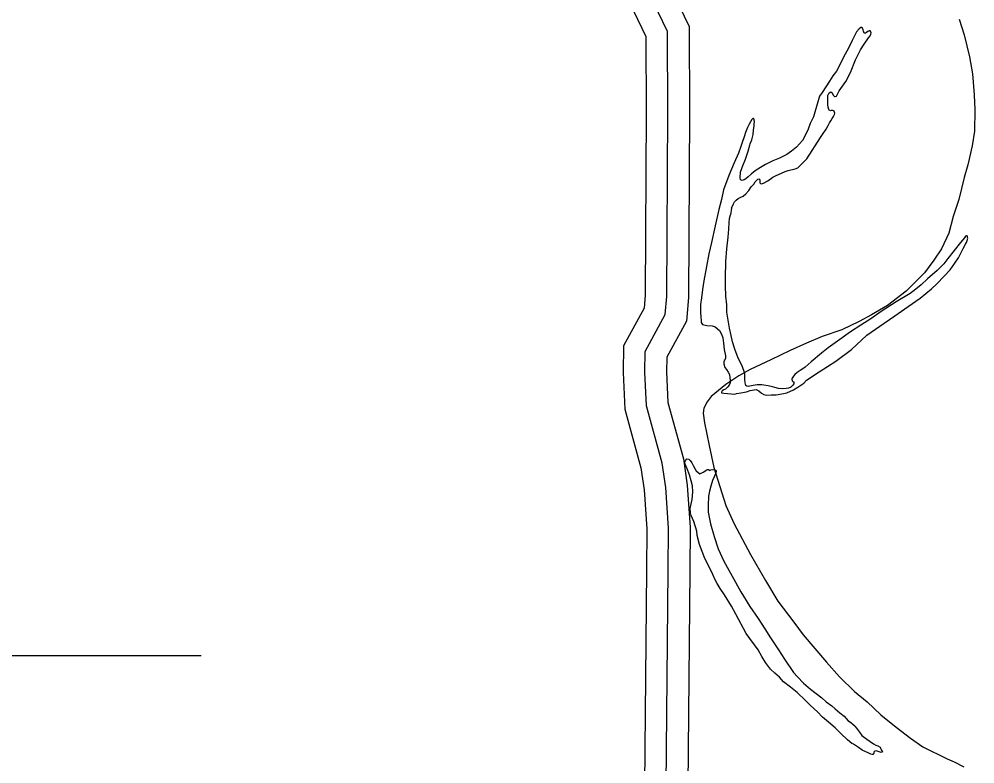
# Model space of a CAD drawing. Extents: x 31699 to 244310, y -8841 to 11474.
# Drawn here: x 96722.3 to 97163.4, y 2252.3 to 2596 of the extents above; entities that cross this region are included whole.
import ezdxf

# ---------------------------------------------------------------- set-up
doc = ezdxf.new("R2010")
doc.units = 0
for name, color, linetype in [('B_Logo', 7, 'Continuous'), ('Default', 7, 'Continuous'), ('Level 55', 7, 'Continuous'), ('R_Draft', 7, 'Continuous'), ('R_Logo', 7, 'Continuous')]:
    doc.layers.add(name, color=color, linetype=linetype)

msp = doc.modelspace()

# ---------------------------------------------------------------- linework, layer by layer
at = {"layer": 'B_Logo'}
msp.add_lwpolyline([(97020.93, 2242.27), (97021.84, 2341.64), (97021.99, 2361.02), (97020.68, 2379.82), (97019.01, 2391), (97011.75, 2417.51), (97011.02, 2432.99), (97011.19, 2442.61), (97020.47, 2459.59), (97021.28, 2468.04), (97021.65, 2552.84), (97021.58, 2590.25), (97006.73, 2621.01), (96990.65, 2644.04), (96984.62, 2645.07)], dxfattribs=at)
at = {"layer": 'Default'}
msp.add_line((96806.3, 2302.08), (96660, 2302.08), dxfattribs=at)
at = {"layer": 'Level 55'}
for points in [[(96991.18, 2654.1), (96996.45, 2653.2), (97015.39, 2626.08), (97031.58, 2592.55), (97031.65, 2552.82), (97031.28, 2467.54), (97030.23, 2456.6), (97021.15, 2439.97), (97021.02, 2433.13), (97021.69, 2419.08), (97028.82, 2393.07), (97030.63, 2380.91), (97031.99, 2361.33), (97031.84, 2341.56), (97030.93, 2242.18)], [(96978.15, 2636.02), (96984.84, 2634.89), (96998.07, 2615.94), (97011.58, 2587.95), (97011.65, 2552.85), (97011.28, 2468.54), (97010.71, 2462.59), (97001.24, 2445.25), (97001.01, 2432.84), (97001.82, 2415.93), (97009.21, 2388.93), (97010.74, 2378.74), (97011.98, 2360.71), (97011.84, 2341.72), (97010.93, 2242.36)]]:
    msp.add_lwpolyline(points, dxfattribs=at)
at = {"layer": 'R_Draft'}
for points in [[(97051.05, 2508.72), (97051.96, 2510.67), (97052.48, 2511.61), (97053.2, 2512.48), (97054.06, 2513.23), (97055.32, 2513.84), (97056.37, 2514.32), (97057.69, 2515.41), (97059.07, 2516.89), (97060.18, 2518.64), (97061.3, 2519.86), (97062.02, 2520.93), (97062.35, 2521.2), (97062.94, 2521.88), (97063.27, 2522.08), (97063.6, 2522.22), (97063.94, 2522.09), (97064.08, 2521.63), (97064.08, 2521.02), (97064.16, 2520.42), (97064.36, 2520.09), (97064.96, 2519.97), (97065.82, 2520.24), (97067.87, 2521.4), (97070.19, 2522.97), (97071.31, 2523.65), (97075.75, 2525.7), (97077.21, 2526.05), (97080.39, 2526.89), (97081.59, 2527.31), (97082.44, 2528.05), (97085.8, 2531.43), (97092.07, 2541.38), (97092.99, 2542.66), (97094.75, 2545.16), (97095.6, 2546.84), (97096.31, 2548.18), (97096.84, 2549.05), (97097.56, 2550.13), (97098.08, 2551.07), (97098.53, 2552.01), (97098.66, 2552.55), (97098.65, 2553.02), (97098.38, 2553.48), (97097.84, 2553.74), (97097.11, 2553.8), (97096.78, 2553.73), (97096.11, 2553.99), (97095.91, 2554.32), (97095.63, 2555.32), (97095.55, 2556.45), (97095.47, 2557.39), (97095.45, 2558.72), (97095.44, 2559.66), (97095.56, 2560.73), (97095.82, 2561.4), (97096.15, 2561.94), (97096.87, 2562.41), (97097.48, 2561.95), (97097.61, 2561.62), (97097.96, 2560.95), (97098.56, 2560.29), (97098.96, 2560.23), (97099.56, 2560.44), (97100.73, 2562.86), (97103.74, 2567.17), (97105.95, 2571.33), (97108.34, 2577.24), (97110.62, 2581.8), (97112.32, 2584.5), (97114.35, 2587.32), (97115, 2588.27), (97115.39, 2589.01), (97115.45, 2589.67), (97115.38, 2590.14), (97115.11, 2590.54), (97114.57, 2590.6), (97114.04, 2590.33), (97113.38, 2589.85), (97112.85, 2589.44), (97112.25, 2589.5), (97112.05, 2589.9), (97111.91, 2590.43), (97111.84, 2591.1), (97111.56, 2591.77), (97111.02, 2592.09), (97110.69, 2592.16), (97109.9, 2591.55), (97108.72, 2590.13), (97106.7, 2586.1), (97104.88, 2582.34), (97102.93, 2578.71), (97100.79, 2574.34), (97099.55, 2571.99), (97097.85, 2569.84), (97096.28, 2567.41), (97092.88, 2562.16), (97091.63, 2560.48), (97090.55, 2556.66), (97088.89, 2550.9), (97087.4, 2547.74)], [(97051.05, 2508.72), (97051.96, 2510.67), (97052.48, 2511.61), (97053.2, 2512.48), (97054.06, 2513.23), (97055.32, 2513.84), (97056.37, 2514.32), (97057.69, 2515.41), (97059.07, 2516.89), (97060.18, 2518.64), (97061.3, 2519.86), (97062.02, 2520.93), (97062.35, 2521.2), (97062.94, 2521.88), (97063.27, 2522.08), (97063.6, 2522.22), (97063.94, 2522.09), (97064.08, 2521.63), (97064.08, 2521.02), (97064.16, 2520.42), (97064.36, 2520.09), (97064.96, 2519.97), (97065.82, 2520.24), (97067.87, 2521.4), (97070.19, 2522.97), (97071.31, 2523.65), (97075.75, 2525.7), (97077.21, 2526.05), (97080.39, 2526.89), (97081.59, 2527.31), (97082.44, 2528.05), (97085.8, 2531.43), (97092.07, 2541.38), (97092.99, 2542.66), (97094.75, 2545.16), (97095.6, 2546.84), (97096.31, 2548.18), (97096.84, 2549.05), (97097.56, 2550.13), (97098.08, 2551.07), (97098.53, 2552.01), (97098.66, 2552.55), (97098.65, 2553.02), (97098.38, 2553.48), (97097.84, 2553.74), (97097.11, 2553.8), (97096.78, 2553.73), (97096.11, 2553.99), (97095.91, 2554.32), (97095.63, 2555.32), (97095.55, 2556.45), (97095.47, 2557.39), (97095.45, 2558.72), (97095.44, 2559.66), (97095.56, 2560.73), (97095.82, 2561.4), (97096.15, 2561.94), (97096.87, 2562.41), (97097.48, 2561.95), (97097.61, 2561.62), (97097.96, 2560.95), (97098.56, 2560.29), (97098.96, 2560.23), (97099.56, 2560.44), (97100.73, 2562.86), (97103.74, 2567.17), (97105.95, 2571.33), (97108.34, 2577.24), (97110.62, 2581.8), (97112.32, 2584.5), (97114.35, 2587.32), (97115, 2588.27), (97115.39, 2589.01), (97115.45, 2589.67), (97115.38, 2590.14), (97115.11, 2590.54), (97114.57, 2590.6), (97114.04, 2590.33), (97113.38, 2589.85), (97112.85, 2589.44), (97112.25, 2589.5), (97112.05, 2589.9), (97111.91, 2590.43), (97111.84, 2591.1), (97111.56, 2591.77), (97111.02, 2592.09), (97110.69, 2592.16), (97109.9, 2591.55), (97108.72, 2590.13), (97106.7, 2586.1), (97104.88, 2582.34), (97102.93, 2578.71), (97100.79, 2574.34), (97099.55, 2571.99), (97097.85, 2569.84), (97096.28, 2567.41), (97092.88, 2562.16), (97091.63, 2560.48), (97090.55, 2556.66), (97088.89, 2550.9), (97087.4, 2547.74)], [(97087.4, 2547.74), (97086.36, 2545.26), (97085.52, 2543.25), (97083.76, 2539.95), (97081, 2536.85), (97078.69, 2535.09), (97076.58, 2533.52), (97073.14, 2531.82), (97070.16, 2530.58), (97066.72, 2528.87), (97064.4, 2527.44), (97062.03, 2525.94), (97060.05, 2524.38), (97058.73, 2523.17), (97057.68, 2522.29), (97056.95, 2521.74), (97055.95, 2521.53), (97055.22, 2521.79), (97055.01, 2522.66), (97055.24, 2525.33), (97056.14, 2528.01), (97057.5, 2531.37), (97058.72, 2534.99), (97059.55, 2537.87), (97059.67, 2538.4), (97060.38, 2540.22), (97061.02, 2542.69), (97061.2, 2544.7), (97061.44, 2546.71), (97061.56, 2547.71), (97061.61, 2548.71), (97061.54, 2549.45), (97061.4, 2549.98), (97061.19, 2550.18), (97060.86, 2550.17), (97060.4, 2549.63), (97059.23, 2547.48), (97058.45, 2546), (97057.48, 2543.72), (97056.9, 2541.58), (97056, 2539.03), (97055.36, 2537.15), (97054.33, 2534.13), (97052.32, 2529.7), (97049.8, 2523.8), (97047.42, 2517.16), (97046.4, 2512.81), (97045.26, 2508.12), (97043.49, 2500.62), (97041.79, 2492.92), (97040.65, 2487.69), (97039.53, 2481.8), (97038.34, 2475.18), (97037.73, 2471.16), (97037.17, 2467.42), (97036.81, 2464.28), (97036.79, 2460.74), (97036.88, 2458.47), (97037.04, 2456.93), (97037.11, 2455.93), (97037.59, 2455.07), (97039.73, 2454.56), (97042.06, 2454.45), (97043.53, 2453.93), (97045.48, 2452.35), (97046.5, 2450.63), (97046.99, 2448.83), (97047.42, 2446.43), (97047.72, 2443.56), (97048.22, 2440.63), (97048.31, 2439.43), (97047.46, 2437.75), (97047.54, 2436.82), (97048.03, 2435.15), (97048.7, 2434.29), (97049.52, 2433.03), (97050.06, 2431.9), (97050.28, 2430.64), (97050.5, 2429.17), (97050.38, 2428.1), (97049.92, 2427.03), (97049.33, 2426.29), (97048.28, 2425.27), (97047.49, 2424.86), (97046.69, 2424.39), (97046.37, 2423.78), (97046.44, 2423.58), (97047.44, 2423.39), (97049.24, 2423.15), (97052.57, 2422.85), (97053.3, 2423.19), (97055.43, 2423.49), (97058.02, 2423.92), (97059.68, 2424.54), (97062.4, 2425.04), (97063.61, 2424.45), (97064.82, 2423.39), (97066.03, 2422.67), (97067.23, 2422.42), (97069.43, 2422.51), (97071.69, 2422.61)], [(97087.4, 2547.74), (97086.36, 2545.26), (97085.52, 2543.25), (97083.76, 2539.95), (97081, 2536.85), (97078.69, 2535.09), (97076.58, 2533.52), (97073.14, 2531.82), (97070.16, 2530.58), (97066.72, 2528.87), (97064.4, 2527.44), (97062.03, 2525.94), (97060.05, 2524.38), (97058.73, 2523.17), (97057.68, 2522.29), (97056.95, 2521.74), (97055.95, 2521.53), (97055.22, 2521.79), (97055.01, 2522.66), (97055.24, 2525.33), (97056.14, 2528.01), (97057.5, 2531.37), (97058.72, 2534.99), (97059.55, 2537.87), (97059.67, 2538.4), (97060.38, 2540.22), (97061.02, 2542.69), (97061.2, 2544.7), (97061.44, 2546.71), (97061.56, 2547.71), (97061.61, 2548.71), (97061.54, 2549.45), (97061.4, 2549.98), (97061.19, 2550.18), (97060.86, 2550.17), (97060.4, 2549.63), (97059.23, 2547.48), (97058.45, 2546), (97057.48, 2543.72), (97056.9, 2541.58), (97056, 2539.03), (97055.36, 2537.15), (97054.33, 2534.13), (97052.32, 2529.7), (97049.8, 2523.8), (97047.42, 2517.16), (97046.4, 2512.81), (97045.26, 2508.12), (97043.49, 2500.62), (97041.79, 2492.92), (97040.65, 2487.69), (97039.53, 2481.8), (97038.34, 2475.18), (97037.73, 2471.16), (97037.17, 2467.42), (97036.81, 2464.28), (97036.79, 2460.74), (97036.88, 2458.47), (97037.04, 2456.93), (97037.11, 2455.93), (97037.59, 2455.07), (97039.73, 2454.56), (97042.06, 2454.45), (97043.53, 2453.93), (97045.48, 2452.35), (97046.5, 2450.63), (97046.99, 2448.83), (97047.42, 2446.43), (97047.72, 2443.56), (97048.22, 2440.63), (97048.31, 2439.43), (97047.46, 2437.75), (97047.54, 2436.82), (97048.03, 2435.15), (97048.7, 2434.29), (97049.52, 2433.03), (97050.06, 2431.9), (97050.28, 2430.64), (97050.5, 2429.17), (97050.38, 2428.1), (97049.92, 2427.03), (97049.33, 2426.29), (97048.28, 2425.27), (97047.49, 2424.86), (97046.69, 2424.39), (97046.37, 2423.78), (97046.44, 2423.58), (97047.44, 2423.39), (97049.24, 2423.15), (97052.57, 2422.85), (97053.3, 2423.19), (97055.43, 2423.49), (97058.02, 2423.92), (97059.68, 2424.54), (97062.4, 2425.04), (97063.61, 2424.45), (97064.82, 2423.39), (97066.03, 2422.67), (97067.23, 2422.42), (97069.43, 2422.51), (97071.69, 2422.61)], [(97048.95, 2489.93), (97049.48, 2495.28), (97049.84, 2499.09), (97050, 2502.16), (97050.11, 2503.97), (97050.62, 2505.71)], [(97048.95, 2489.93), (97049.48, 2495.28), (97049.84, 2499.09), (97050, 2502.16), (97050.11, 2503.97), (97050.62, 2505.71)], [(97051.05, 2508.72), (97050.62, 2505.71)], [(97051.05, 2508.72), (97050.62, 2505.71)], [(97071.69, 2422.61), (97074.28, 2422.97), (97076.6, 2423.53), (97079.59, 2424.83), (97081.7, 2426.06), (97084.48, 2427.9), (97085.72, 2429.38), (97091.54, 2433.25), (97099.27, 2438.15), (97106.39, 2443.58), (97113.57, 2450.07), (97117.53, 2452.92), (97121.49, 2455.71), (97126.38, 2459.1), (97132.52, 2463.32), (97138.13, 2467.19), (97143.28, 2471.45), (97145.78, 2473.82), (97149.26, 2477.33), (97151.96, 2480.24), (97154.12, 2483.33), (97155.75, 2485.82), (97156.66, 2487.64), (97157.96, 2490.06), (97159.07, 2492.07), (97159.46, 2492.95), (97159.85, 2493.75), (97160.1, 2494.89), (97160.03, 2495.22), (97159.96, 2495.56), (97159.76, 2495.89), (97159.49, 2496.02), (97159.09, 2495.75), (97158.5, 2495.01), (97156.8, 2492.92), (97150.89, 2485.5), (97148.99, 2483.07), (97145.9, 2480.03), (97141.55, 2476.18), (97138.59, 2473.4), (97135.36, 2470.76), (97133.45, 2469.4), (97126.97, 2465.45), (97120.1, 2460.97), (97115.34, 2457.64), (97110.72, 2454.71), (97105.89, 2451.59), (97101.01, 2448.19), (97095.73, 2444.32), (97092.63, 2441.88), (97087.75, 2437.75), (97085.05, 2435.38), (97083.93, 2434.57), (97082.8, 2433.89), (97081.35, 2432.87), (97080.23, 2431.92), (97079.71, 2431.18), (97078.99, 2430.3), (97078.86, 2429.77), (97079.07, 2429.1), (97079.27, 2428.9), (97079.54, 2428.64), (97079.81, 2428.51), (97079.75, 2427.64), (97079.36, 2427.1), (97078.5, 2426.09), (97077.38, 2425.61), (97076.31, 2425.46), (97074.78, 2425.31), (97072.72, 2425.49), (97071.11, 2425.94), (97069.98, 2426.33), (97067.98, 2426.7), (97065.91, 2427.08), (97065.11, 2427.2), (97064.04, 2427.26), (97062.97, 2427.18), (97062.04, 2426.97), (97061.05, 2426.82), (97060.25, 2426.75), (97059.45, 2426.54), (97058.79, 2426.4), (97058.12, 2426.59), (97057.65, 2426.92), (97057.37, 2428.05), (97057.22, 2429.72), (97057.25, 2432.19), (97057.11, 2432.85), (97056.08, 2435.51), (97053.96, 2439.96), (97052.72, 2443.22), (97051.54, 2447.08), (97050.91, 2450.01), (97050.13, 2453.34), (97048.91, 2460.68), (97048.94, 2464.08), (97048.49, 2468.15), (97048.23, 2472.82), (97048.25, 2476.63), (97048.49, 2484.05), (97048.95, 2489.93)], [(97071.69, 2422.61), (97074.28, 2422.97), (97076.6, 2423.53), (97079.59, 2424.83), (97081.7, 2426.06), (97084.48, 2427.9), (97085.72, 2429.38), (97091.54, 2433.25), (97099.27, 2438.15), (97106.39, 2443.58), (97113.57, 2450.07), (97117.53, 2452.92), (97121.49, 2455.71), (97126.38, 2459.1), (97132.52, 2463.32), (97138.13, 2467.19), (97143.28, 2471.45), (97145.78, 2473.82), (97149.26, 2477.33), (97151.96, 2480.24), (97154.12, 2483.33), (97155.75, 2485.82), (97156.66, 2487.64), (97157.96, 2490.06), (97159.07, 2492.07), (97159.46, 2492.95), (97159.85, 2493.75), (97160.1, 2494.89), (97160.03, 2495.22), (97159.96, 2495.56), (97159.76, 2495.89), (97159.49, 2496.02), (97159.09, 2495.75), (97158.5, 2495.01), (97156.8, 2492.92), (97150.89, 2485.5), (97148.99, 2483.07), (97145.9, 2480.03), (97141.55, 2476.18), (97138.59, 2473.4), (97135.36, 2470.76), (97133.45, 2469.4), (97126.97, 2465.45), (97120.1, 2460.97), (97115.34, 2457.64), (97110.72, 2454.71), (97105.89, 2451.59), (97101.01, 2448.19), (97095.73, 2444.32), (97092.63, 2441.88), (97087.75, 2437.75), (97085.05, 2435.38), (97083.93, 2434.57), (97082.8, 2433.89), (97081.35, 2432.87), (97080.23, 2431.92), (97079.71, 2431.18), (97078.99, 2430.3), (97078.86, 2429.77), (97079.07, 2429.1), (97079.27, 2428.9), (97079.54, 2428.64), (97079.81, 2428.51), (97079.75, 2427.64), (97079.36, 2427.1), (97078.5, 2426.09), (97077.38, 2425.61), (97076.31, 2425.46), (97074.78, 2425.31), (97072.72, 2425.49), (97071.11, 2425.94), (97069.98, 2426.33), (97067.98, 2426.7), (97065.91, 2427.08), (97065.11, 2427.2), (97064.04, 2427.26), (97062.97, 2427.18), (97062.04, 2426.97), (97061.05, 2426.82), (97060.25, 2426.75), (97059.45, 2426.54), (97058.79, 2426.4), (97058.12, 2426.59), (97057.65, 2426.92), (97057.37, 2428.05), (97057.22, 2429.72), (97057.25, 2432.19), (97057.11, 2432.85), (97056.08, 2435.51), (97053.96, 2439.96), (97052.72, 2443.22), (97051.54, 2447.08), (97050.91, 2450.01), (97050.13, 2453.34), (97048.91, 2460.68), (97048.94, 2464.08), (97048.49, 2468.15), (97048.23, 2472.82), (97048.25, 2476.63), (97048.49, 2484.05), (97048.95, 2489.93)], [(97107.93, 2269.69), (97108.68, 2268.7), (97110.1, 2266.91), (97111.25, 2265.39), (97113.53, 2263.74), (97115.01, 2262.62), (97116.62, 2261.51), (97117.7, 2260.92), (97118.57, 2260.53), (97119.64, 2259.94), (97119.85, 2259.54), (97120.12, 2258.94), (97120.19, 2258.81), (97120.67, 2257.88), (97120.47, 2257.68), (97120.14, 2257.54), (97119.67, 2257.6), (97119.13, 2257.8), (97118.26, 2258.19), (97117.8, 2258.32), (97117.13, 2258.11), (97116.8, 2257.7), (97116.74, 2257.23), (97116.55, 2256.77), (97116.35, 2256.63), (97116.02, 2256.56), (97115.89, 2256.56), (97115.42, 2256.75), (97114.41, 2257.14), (97111.4, 2258.58), (97109.72, 2259.76), (97107.3, 2261.33), (97106.57, 2261.72), (97104.55, 2263.37), (97101.52, 2266.21), (97098.82, 2268.85), (97095.79, 2271.48), (97093.1, 2273.86), (97090.67, 2276.23), (97087.5, 2279.27), (97085.21, 2281.58), (97081.37, 2285.14), (97078.21, 2287.64), (97075.12, 2290.14), (97073.16, 2292.33), (97071, 2294.17), (97069.12, 2295.95), (97066.68, 2299), (97065.05, 2301.78), (97063.41, 2304.97), (97057.79, 2312.38), (97053.02, 2321.41), (97051.05, 2325.06), (97047.85, 2330.3), (97045.88, 2333.22), (97044.39, 2335.54), (97043.51, 2337.13), (97042.41, 2339.72), (97040.9, 2342.84), (97038.79, 2347.09), (97036.31, 2353.54), (97035.26, 2357.67), (97035.1, 2359.6), (97033.65, 2364.13), (97032.48, 2366.92), (97032.13, 2368.18), (97031.91, 2370.12), (97032.92, 2374.34), (97033.22, 2377.75), (97032.98, 2380.62), (97032.42, 2382.95), (97031.59, 2385.61), (97030.62, 2388.4), (97030.07, 2389.53), (97029.59, 2390.66), (97029.39, 2391.39), (97029.97, 2392.47), (97030.5, 2393.08), (97031.36, 2392.89), (97031.91, 2392.22), (97032.72, 2391.23), (97033.33, 2390.04), (97034.08, 2388.64), (97034.69, 2387.45), (97036.44, 2386.2), (97037.3, 2386.54), (97038.03, 2386.89), (97038.76, 2387.36), (97039.42, 2387.84), (97039.95, 2388.18), (97040.48, 2388.05), (97040.82, 2387.65), (97041.55, 2387.93), (97042.41, 2388.14), (97043.28, 2388.02), (97043.88, 2387.89), (97044.02, 2387.49), (97043.76, 2386.48), (97043.05, 2384.67), (97042.21, 2383.06), (97041.44, 2380.38)], [(97107.93, 2269.69), (97108.68, 2268.7), (97110.1, 2266.91), (97111.25, 2265.39), (97113.53, 2263.74), (97115.01, 2262.62), (97116.62, 2261.51), (97117.7, 2260.92), (97118.57, 2260.53), (97119.64, 2259.94), (97119.85, 2259.54), (97120.12, 2258.94), (97120.19, 2258.81), (97120.67, 2257.88), (97120.47, 2257.68), (97120.14, 2257.54), (97119.67, 2257.6), (97119.13, 2257.8), (97118.26, 2258.19), (97117.8, 2258.32), (97117.13, 2258.11), (97116.8, 2257.7), (97116.74, 2257.23), (97116.55, 2256.77), (97116.35, 2256.63), (97116.02, 2256.56), (97115.89, 2256.56), (97115.42, 2256.75), (97114.41, 2257.14), (97111.4, 2258.58), (97109.72, 2259.76), (97107.3, 2261.33), (97106.57, 2261.72), (97104.55, 2263.37), (97101.52, 2266.21), (97098.82, 2268.85), (97095.79, 2271.48), (97093.1, 2273.86), (97090.67, 2276.23), (97087.5, 2279.27), (97085.21, 2281.58), (97081.37, 2285.14), (97078.21, 2287.64), (97075.12, 2290.14), (97073.16, 2292.33), (97071, 2294.17), (97069.12, 2295.95), (97066.68, 2299), (97065.05, 2301.78), (97063.41, 2304.97), (97057.79, 2312.38), (97053.02, 2321.41), (97051.05, 2325.06), (97047.85, 2330.3), (97045.88, 2333.22), (97044.39, 2335.54), (97043.51, 2337.13), (97042.41, 2339.72), (97040.9, 2342.84), (97038.79, 2347.09), (97036.31, 2353.54), (97035.26, 2357.67), (97035.1, 2359.6), (97033.65, 2364.13), (97032.48, 2366.92), (97032.13, 2368.18), (97031.91, 2370.12), (97032.92, 2374.34), (97033.22, 2377.75), (97032.98, 2380.62), (97032.42, 2382.95), (97031.59, 2385.61), (97030.62, 2388.4), (97030.07, 2389.53), (97029.59, 2390.66), (97029.39, 2391.39), (97029.97, 2392.47), (97030.5, 2393.08), (97031.36, 2392.89), (97031.91, 2392.22), (97032.72, 2391.23), (97033.33, 2390.04), (97034.08, 2388.64), (97034.69, 2387.45), (97036.44, 2386.2), (97037.3, 2386.54), (97038.03, 2386.89), (97038.76, 2387.36), (97039.42, 2387.84), (97039.95, 2388.18), (97040.48, 2388.05), (97040.82, 2387.65), (97041.55, 2387.93), (97042.41, 2388.14), (97043.28, 2388.02), (97043.88, 2387.89), (97044.02, 2387.49), (97043.76, 2386.48), (97043.05, 2384.67), (97042.21, 2383.06), (97041.44, 2380.38)], [(97041.44, 2380.38), (97040.87, 2378.1), (97040.43, 2375.89), (97040.29, 2371.48), (97040.32, 2368.48), (97041.39, 2363.08), (97043.12, 2357.23), (97044.93, 2351.57), (97047.46, 2345.86), (97051.34, 2338.82), (97055.43, 2331.59), (97059.57, 2324.89), (97063.3, 2319.39), (97066.49, 2314.55), (97069.01, 2310.38), (97072.74, 2304.94), (97075.52, 2300.63), (97079.66, 2294.4), (97081.48, 2292.36), (97084.31, 2289.52), (97087.48, 2286.68), (97092.66, 2282.73), (97094.74, 2280.96), (97097.3, 2279.12), (97098.91, 2277.66), (97101, 2275.82), (97103.08, 2274.24), (97104.84, 2272.12), (97105.38, 2271.86)], [(97041.44, 2380.38), (97040.87, 2378.1), (97040.43, 2375.89), (97040.29, 2371.48), (97040.32, 2368.48), (97041.39, 2363.08), (97043.12, 2357.23), (97044.93, 2351.57), (97047.46, 2345.86), (97051.34, 2338.82), (97055.43, 2331.59), (97059.57, 2324.89), (97063.3, 2319.39), (97066.49, 2314.55), (97069.01, 2310.38), (97072.74, 2304.94), (97075.52, 2300.63), (97079.66, 2294.4), (97081.48, 2292.36), (97084.31, 2289.52), (97087.48, 2286.68), (97092.66, 2282.73), (97094.74, 2280.96), (97097.3, 2279.12), (97098.91, 2277.66), (97101, 2275.82), (97103.08, 2274.24), (97104.84, 2272.12), (97105.38, 2271.86)], [(97107.93, 2269.69), (97105.38, 2271.86)], [(97107.93, 2269.69), (97105.38, 2271.86)]]:
    msp.add_lwpolyline(points, dxfattribs=at)
at = {"layer": 'R_Logo'}
msp.add_lwpolyline([(97156.06, 2596.02), (97158.35, 2588.77), (97160.87, 2578.51), (97162.3, 2570.72), (97163.02, 2561.04), (97163.37, 2554.1), (97163.22, 2544.21), (97162.17, 2537.52), (97160.09, 2528.68), (97158.49, 2522.85), (97155.89, 2512.81), (97153.39, 2504.96), (97151.28, 2497.13), (97147.91, 2489.94), (97144.38, 2484.76), (97140.05, 2478.9), (97131.7, 2470.45), (97122.99, 2463.74), (97115.65, 2459.45), (97110.03, 2456.38), (97102.02, 2452.61), (97092.87, 2449.5), (97085.65, 2446.41), (97078.16, 2443.05), (97069.23, 2438.67), (97059.69, 2434.35), (97054.47, 2431.29), (97048.45, 2427.34), (97045.03, 2424.63), (97041.73, 2421.86), (97039.76, 2419.43), (97038.27, 2416.41), (97038.03, 2414.07), (97038.55, 2409.67), (97040.74, 2399.21), (97042.87, 2389.08), (97046.54, 2377.37), (97048.48, 2371.58), (97052.31, 2363.08), (97059.81, 2348.94), (97066.68, 2336.86), (97072.46, 2327.31), (97079.84, 2317.71), (97084.17, 2311.82), (97094.85, 2299.19), (97100.86, 2292.45), (97107.8, 2285.65), (97113.59, 2280.84), (97119.92, 2274.97), (97126.99, 2269.24), (97133.71, 2264.18), (97139.35, 2260.17), (97150.61, 2254.56), (97153.82, 2253.26), (97158.31, 2250.91)], dxfattribs=at)
msp.add_lwpolyline([(97156.06, 2596.02), (97158.35, 2588.77), (97160.87, 2578.51), (97162.3, 2570.72), (97163.02, 2561.04), (97163.37, 2554.1), (97163.22, 2544.21), (97162.17, 2537.52), (97160.09, 2528.68), (97158.49, 2522.85), (97155.89, 2512.81), (97153.39, 2504.96), (97151.28, 2497.13), (97147.91, 2489.94), (97144.38, 2484.76), (97140.05, 2478.9), (97131.7, 2470.45), (97122.99, 2463.74), (97115.65, 2459.45), (97110.03, 2456.38), (97102.02, 2452.61), (97092.87, 2449.5), (97085.65, 2446.41), (97078.16, 2443.05), (97069.23, 2438.67), (97059.69, 2434.35), (97054.47, 2431.29), (97048.45, 2427.34), (97045.03, 2424.63), (97041.73, 2421.86), (97039.76, 2419.43), (97038.27, 2416.41), (97038.03, 2414.07), (97038.55, 2409.67), (97040.74, 2399.21), (97042.87, 2389.08), (97046.54, 2377.37), (97048.48, 2371.58), (97052.31, 2363.08), (97059.81, 2348.94), (97066.68, 2336.86), (97072.46, 2327.31), (97079.84, 2317.71), (97084.17, 2311.82), (97094.85, 2299.19), (97100.86, 2292.45), (97107.8, 2285.65), (97113.59, 2280.84), (97119.92, 2274.97), (97126.99, 2269.24), (97133.71, 2264.18), (97139.35, 2260.17), (97150.61, 2254.56), (97153.82, 2253.26), (97158.31, 2250.91)], dxfattribs=at)

doc.saveas('drawing.dxf')
